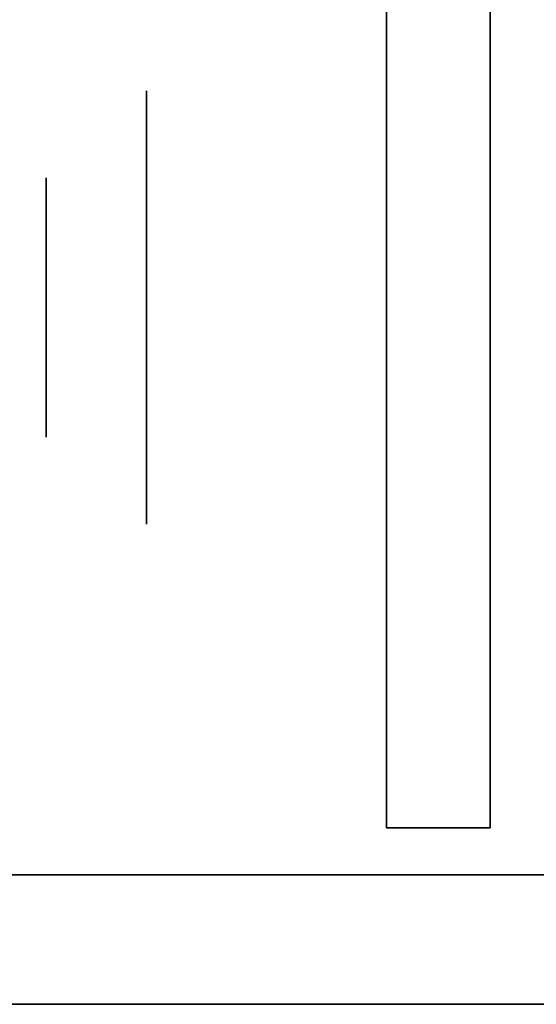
# Model space of a CAD drawing. Extents: x -1299 to -1246.9, y 2743.7 to 2747.9.
# Tile 457 of 656: x -1253.0323 to -1253.0005, y 2744.7304 to 2744.7912. Entities that reach past the tile are written whole.
import ezdxf

# ---------------------------------------------------------------- set-up
doc = ezdxf.new("R2010")
doc.units = 0
doc.header["$LTSCALE"] = 150
doc.header["$MEASUREMENT"] = 0
doc.layers.add('3DFACE_BOLT', color=7, linetype='CONTINUOUS')
doc.layers.add('3DFACE_SHAPE', color=7, linetype='CONTINUOUS')

msp = doc.modelspace()

# ---------------------------------------------------------------- linework, layer by layer
at = {"layer": '3DFACE_BOLT', "color": 1}
for points, invisible_edges in [([(-1253.009719, 2744.786824, 0.068), (-1253.009719, 2744.780136, 0.056417), (-1253.024519, 2744.786824, 0.068)], 14), ([(-1253.024519, 2744.786824, 0.068), (-1253.009719, 2744.780136, 0.056417), (-1253.024519, 2744.780136, 0.056417)], 3), ([(-1253.009719, 2744.780136, 0.079583), (-1253.009719, 2744.786824, 0.068), (-1253.024519, 2744.780136, 0.079583)], 14), ([(-1253.024519, 2744.780136, 0.079583), (-1253.009719, 2744.786824, 0.068), (-1253.024519, 2744.786824, 0.068)], 3), ([(-1253.024519, 2744.786824, 0.068), (-1253.024519, 2744.780136, 0.056417), (-1253.024519, 2744.780136, 0.079583)], 2), ([(-1253.009719, 2744.786824, 0.138), (-1253.009719, 2744.780136, 0.126417), (-1253.024519, 2744.786824, 0.138)], 14), ([(-1253.024519, 2744.786824, 0.138), (-1253.009719, 2744.780136, 0.126417), (-1253.024519, 2744.780136, 0.126417)], 3), ([(-1253.009719, 2744.780136, 0.149583), (-1253.009719, 2744.786824, 0.138), (-1253.024519, 2744.780136, 0.149583)], 14), ([(-1253.024519, 2744.780136, 0.149583), (-1253.009719, 2744.786824, 0.138), (-1253.024519, 2744.786824, 0.138)], 3), ([(-1253.024519, 2744.786824, 0.138), (-1253.024519, 2744.780136, 0.126417), (-1253.024519, 2744.780136, 0.149583)], 2), ([(-1253.009719, 2744.786824, 0.068), (-1253.009719, 2744.780136, 0.079583), (-1253.009719, 2744.780136, 0.056417)], 2), ([(-1253.009719, 2744.786824, 0.138), (-1253.009719, 2744.780136, 0.149583), (-1253.009719, 2744.780136, 0.126417)], 2), ([(-1252.980719, 2744.781449, 0.068), (-1252.980719, 2744.781057, 0.065528), (-1253.030719, 2744.781449, 0.068)], 14), ([(-1253.030719, 2744.781449, 0.068), (-1252.980719, 2744.781057, 0.065528), (-1253.030719, 2744.781057, 0.065528)], 3), ([(-1252.980719, 2744.781057, 0.070472), (-1252.980719, 2744.781449, 0.068), (-1253.030719, 2744.781057, 0.070472)], 14), ([(-1253.030719, 2744.781057, 0.070472), (-1252.980719, 2744.781449, 0.068), (-1253.030719, 2744.781449, 0.068)], 3), ([(-1253.030719, 2744.781449, 0.068), (-1253.030719, 2744.781057, 0.065528), (-1253.030719, 2744.781057, 0.070472)], 2), ([(-1252.980719, 2744.781449, 0.138), (-1252.980719, 2744.781057, 0.135528), (-1253.030719, 2744.781449, 0.138)], 14), ([(-1253.030719, 2744.781449, 0.138), (-1252.980719, 2744.781057, 0.135528), (-1253.030719, 2744.781057, 0.135528)], 3), ([(-1252.980719, 2744.781057, 0.140472), (-1252.980719, 2744.781449, 0.138), (-1253.030719, 2744.781057, 0.140472)], 14), ([(-1253.030719, 2744.781057, 0.140472), (-1252.980719, 2744.781449, 0.138), (-1253.030719, 2744.781449, 0.138)], 3), ([(-1253.030719, 2744.781449, 0.138), (-1253.030719, 2744.781057, 0.135528), (-1253.030719, 2744.781057, 0.140472)], 2), ([(-1252.980719, 2744.781057, 0.065528), (-1252.980719, 2744.779921, 0.063298), (-1253.030719, 2744.781057, 0.065528)], 14), ([(-1253.030719, 2744.781057, 0.065528), (-1252.980719, 2744.779921, 0.063298), (-1253.030719, 2744.779921, 0.063298)], 3), ([(-1252.980719, 2744.779921, 0.072702), (-1252.980719, 2744.781057, 0.070472), (-1253.030719, 2744.779921, 0.072702)], 14), ([(-1253.030719, 2744.779921, 0.072702), (-1252.980719, 2744.781057, 0.070472), (-1253.030719, 2744.781057, 0.070472)], 3), ([(-1253.030719, 2744.781057, 0.065528), (-1253.030719, 2744.779921, 0.063298), (-1253.030719, 2744.781057, 0.070472)], 14), ([(-1253.030719, 2744.781057, 0.070472), (-1253.030719, 2744.779921, 0.063298), (-1253.030719, 2744.779921, 0.072702)], 3), ([(-1252.980719, 2744.781057, 0.135528), (-1252.980719, 2744.779921, 0.133298), (-1253.030719, 2744.781057, 0.135528)], 14), ([(-1253.030719, 2744.781057, 0.135528), (-1252.980719, 2744.779921, 0.133298), (-1253.030719, 2744.779921, 0.133298)], 3), ([(-1252.980719, 2744.779921, 0.142702), (-1252.980719, 2744.781057, 0.140472), (-1253.030719, 2744.779921, 0.142702)], 14), ([(-1253.030719, 2744.779921, 0.142702), (-1252.980719, 2744.781057, 0.140472), (-1253.030719, 2744.781057, 0.140472)], 3), ([(-1253.030719, 2744.781057, 0.135528), (-1253.030719, 2744.779921, 0.133298), (-1253.030719, 2744.781057, 0.140472)], 14), ([(-1253.030719, 2744.781057, 0.140472), (-1253.030719, 2744.779921, 0.133298), (-1253.030719, 2744.779921, 0.142702)], 3), ([(-1252.980719, 2744.779921, 0.063298), (-1252.980719, 2744.778151, 0.061528), (-1253.030719, 2744.779921, 0.063298)], 14), ([(-1253.030719, 2744.779921, 0.063298), (-1252.980719, 2744.778151, 0.061528), (-1253.030719, 2744.778151, 0.061528)], 3), ([(-1252.980719, 2744.778151, 0.074472), (-1252.980719, 2744.779921, 0.072702), (-1253.030719, 2744.778151, 0.074472)], 14), ([(-1253.030719, 2744.778151, 0.074472), (-1252.980719, 2744.779921, 0.072702), (-1253.030719, 2744.779921, 0.072702)], 3), ([(-1253.030719, 2744.779921, 0.063298), (-1253.030719, 2744.778151, 0.061528), (-1253.030719, 2744.779921, 0.072702)], 14), ([(-1253.030719, 2744.779921, 0.072702), (-1253.030719, 2744.778151, 0.061528), (-1253.030719, 2744.778151, 0.074472)], 3), ([(-1252.980719, 2744.779921, 0.133298), (-1252.980719, 2744.778151, 0.131528), (-1253.030719, 2744.779921, 0.133298)], 14), ([(-1253.030719, 2744.779921, 0.133298), (-1252.980719, 2744.778151, 0.131528), (-1253.030719, 2744.778151, 0.131528)], 3), ([(-1252.980719, 2744.778151, 0.144472), (-1252.980719, 2744.779921, 0.142702), (-1253.030719, 2744.778151, 0.144472)], 14), ([(-1253.030719, 2744.778151, 0.144472), (-1252.980719, 2744.779921, 0.142702), (-1253.030719, 2744.779921, 0.142702)], 3), ([(-1253.030719, 2744.779921, 0.133298), (-1253.030719, 2744.778151, 0.131528), (-1253.030719, 2744.779921, 0.142702)], 14), ([(-1253.030719, 2744.779921, 0.142702), (-1253.030719, 2744.778151, 0.131528), (-1253.030719, 2744.778151, 0.144472)], 3), ([(-1253.009719, 2744.780136, 0.056417), (-1253.009719, 2744.766761, 0.056417), (-1253.024519, 2744.780136, 0.056417)], 14), ([(-1253.024519, 2744.780136, 0.056417), (-1253.009719, 2744.766761, 0.056417), (-1253.024519, 2744.766761, 0.056417)], 3), ([(-1253.009719, 2744.766761, 0.079583), (-1253.009719, 2744.780136, 0.079583), (-1253.024519, 2744.766761, 0.079583)], 14), ([(-1253.024519, 2744.766761, 0.079583), (-1253.009719, 2744.780136, 0.079583), (-1253.024519, 2744.780136, 0.079583)], 3), ([(-1253.024519, 2744.780136, 0.056417), (-1253.024519, 2744.766761, 0.056417), (-1253.024519, 2744.780136, 0.079583)], 14), ([(-1253.024519, 2744.780136, 0.079583), (-1253.024519, 2744.766761, 0.056417), (-1253.024519, 2744.766761, 0.079583)], 3), ([(-1253.009719, 2744.780136, 0.126417), (-1253.009719, 2744.766761, 0.126417), (-1253.024519, 2744.780136, 0.126417)], 14), ([(-1253.024519, 2744.780136, 0.126417), (-1253.009719, 2744.766761, 0.126417), (-1253.024519, 2744.766761, 0.126417)], 3), ([(-1253.009719, 2744.766761, 0.149583), (-1253.009719, 2744.780136, 0.149583), (-1253.024519, 2744.766761, 0.149583)], 14), ([(-1253.024519, 2744.766761, 0.149583), (-1253.009719, 2744.780136, 0.149583), (-1253.024519, 2744.780136, 0.149583)], 3), ([(-1253.024519, 2744.780136, 0.126417), (-1253.024519, 2744.766761, 0.126417), (-1253.024519, 2744.780136, 0.149583)], 14), ([(-1253.024519, 2744.780136, 0.149583), (-1253.024519, 2744.766761, 0.126417), (-1253.024519, 2744.766761, 0.149583)], 3), ([(-1253.009719, 2744.780136, 0.079583), (-1253.009719, 2744.766761, 0.079583), (-1253.009719, 2744.780136, 0.056417)], 14), ([(-1253.009719, 2744.780136, 0.056417), (-1253.009719, 2744.766761, 0.079583), (-1253.009719, 2744.766761, 0.056417)], 3), ([(-1253.009719, 2744.780136, 0.149583), (-1253.009719, 2744.766761, 0.149583), (-1253.009719, 2744.780136, 0.126417)], 14), ([(-1253.009719, 2744.780136, 0.126417), (-1253.009719, 2744.766761, 0.149583), (-1253.009719, 2744.766761, 0.126417)], 3), ([(-1252.980719, 2744.778151, 0.061528), (-1252.980719, 2744.775921, 0.060392), (-1253.030719, 2744.778151, 0.061528)], 14), ([(-1253.030719, 2744.778151, 0.061528), (-1252.980719, 2744.775921, 0.060392), (-1253.030719, 2744.775921, 0.060392)], 3), ([(-1252.980719, 2744.775921, 0.075608), (-1252.980719, 2744.778151, 0.074472), (-1253.030719, 2744.775921, 0.075608)], 14), ([(-1253.030719, 2744.775921, 0.075608), (-1252.980719, 2744.778151, 0.074472), (-1253.030719, 2744.778151, 0.074472)], 3), ([(-1253.030719, 2744.778151, 0.061528), (-1253.030719, 2744.775921, 0.060392), (-1253.030719, 2744.778151, 0.074472)], 14), ([(-1253.030719, 2744.778151, 0.074472), (-1253.030719, 2744.775921, 0.060392), (-1253.030719, 2744.775921, 0.075608)], 3), ([(-1252.980719, 2744.778151, 0.131528), (-1252.980719, 2744.775921, 0.130392), (-1253.030719, 2744.778151, 0.131528)], 14), ([(-1253.030719, 2744.778151, 0.131528), (-1252.980719, 2744.775921, 0.130392), (-1253.030719, 2744.775921, 0.130392)], 3), ([(-1252.980719, 2744.775921, 0.145608), (-1252.980719, 2744.778151, 0.144472), (-1253.030719, 2744.775921, 0.145608)], 14), ([(-1253.030719, 2744.775921, 0.145608), (-1252.980719, 2744.778151, 0.144472), (-1253.030719, 2744.778151, 0.144472)], 3), ([(-1253.030719, 2744.778151, 0.131528), (-1253.030719, 2744.775921, 0.130392), (-1253.030719, 2744.778151, 0.144472)], 14), ([(-1253.030719, 2744.778151, 0.144472), (-1253.030719, 2744.775921, 0.130392), (-1253.030719, 2744.775921, 0.145608)], 3), ([(-1252.980719, 2744.775921, 0.060392), (-1252.980719, 2744.773449, 0.06), (-1253.030719, 2744.775921, 0.060392)], 14), ([(-1253.030719, 2744.775921, 0.060392), (-1252.980719, 2744.773449, 0.06), (-1253.030719, 2744.773449, 0.06)], 3), ([(-1252.980719, 2744.773449, 0.076), (-1252.980719, 2744.775921, 0.075608), (-1253.030719, 2744.773449, 0.076)], 14), ([(-1253.030719, 2744.773449, 0.076), (-1252.980719, 2744.775921, 0.075608), (-1253.030719, 2744.775921, 0.075608)], 3), ([(-1253.030719, 2744.775921, 0.060392), (-1253.030719, 2744.773449, 0.06), (-1253.030719, 2744.775921, 0.075608)], 14), ([(-1253.030719, 2744.775921, 0.075608), (-1253.030719, 2744.773449, 0.06), (-1253.030719, 2744.773449, 0.076)], 3), ([(-1252.980719, 2744.775921, 0.130392), (-1252.980719, 2744.773449, 0.13), (-1253.030719, 2744.775921, 0.130392)], 14), ([(-1253.030719, 2744.775921, 0.130392), (-1252.980719, 2744.773449, 0.13), (-1253.030719, 2744.773449, 0.13)], 3), ([(-1252.980719, 2744.773449, 0.146), (-1252.980719, 2744.775921, 0.145608), (-1253.030719, 2744.773449, 0.146)], 14), ([(-1253.030719, 2744.773449, 0.146), (-1252.980719, 2744.775921, 0.145608), (-1253.030719, 2744.775921, 0.145608)], 3), ([(-1253.030719, 2744.775921, 0.130392), (-1253.030719, 2744.773449, 0.13), (-1253.030719, 2744.775921, 0.145608)], 14), ([(-1253.030719, 2744.775921, 0.145608), (-1253.030719, 2744.773449, 0.13), (-1253.030719, 2744.773449, 0.146)], 3), ([(-1252.980719, 2744.773449, 0.06), (-1252.980719, 2744.770976, 0.060392), (-1253.030719, 2744.773449, 0.06)], 14), ([(-1253.030719, 2744.773449, 0.06), (-1252.980719, 2744.770976, 0.060392), (-1253.030719, 2744.770976, 0.060392)], 3), ([(-1252.980719, 2744.770976, 0.075608), (-1252.980719, 2744.773449, 0.076), (-1253.030719, 2744.770976, 0.075608)], 14), ([(-1253.030719, 2744.770976, 0.075608), (-1252.980719, 2744.773449, 0.076), (-1253.030719, 2744.773449, 0.076)], 3), ([(-1253.030719, 2744.773449, 0.06), (-1253.030719, 2744.770976, 0.060392), (-1253.030719, 2744.773449, 0.076)], 14), ([(-1253.030719, 2744.773449, 0.076), (-1253.030719, 2744.770976, 0.060392), (-1253.030719, 2744.770976, 0.075608)], 3), ([(-1252.980719, 2744.773449, 0.13), (-1252.980719, 2744.770976, 0.130392), (-1253.030719, 2744.773449, 0.13)], 14), ([(-1253.030719, 2744.773449, 0.13), (-1252.980719, 2744.770976, 0.130392), (-1253.030719, 2744.770976, 0.130392)], 3), ([(-1252.980719, 2744.770976, 0.145608), (-1252.980719, 2744.773449, 0.146), (-1253.030719, 2744.770976, 0.145608)], 14), ([(-1253.030719, 2744.770976, 0.145608), (-1252.980719, 2744.773449, 0.146), (-1253.030719, 2744.773449, 0.146)], 3), ([(-1253.030719, 2744.773449, 0.13), (-1253.030719, 2744.770976, 0.130392), (-1253.030719, 2744.773449, 0.146)], 14), ([(-1253.030719, 2744.773449, 0.146), (-1253.030719, 2744.770976, 0.130392), (-1253.030719, 2744.770976, 0.145608)], 3), ([(-1252.980719, 2744.770976, 0.060392), (-1252.980719, 2744.768746, 0.061528), (-1253.030719, 2744.770976, 0.060392)], 14), ([(-1253.030719, 2744.770976, 0.060392), (-1252.980719, 2744.768746, 0.061528), (-1253.030719, 2744.768746, 0.061528)], 3), ([(-1252.980719, 2744.768746, 0.074472), (-1252.980719, 2744.770976, 0.075608), (-1253.030719, 2744.768746, 0.074472)], 14), ([(-1253.030719, 2744.768746, 0.074472), (-1252.980719, 2744.770976, 0.075608), (-1253.030719, 2744.770976, 0.075608)], 3), ([(-1253.030719, 2744.770976, 0.060392), (-1253.030719, 2744.768746, 0.061528), (-1253.030719, 2744.770976, 0.075608)], 14), ([(-1253.030719, 2744.770976, 0.075608), (-1253.030719, 2744.768746, 0.061528), (-1253.030719, 2744.768746, 0.074472)], 3), ([(-1252.980719, 2744.770976, 0.130392), (-1252.980719, 2744.768746, 0.131528), (-1253.030719, 2744.770976, 0.130392)], 14), ([(-1253.030719, 2744.770976, 0.130392), (-1252.980719, 2744.768746, 0.131528), (-1253.030719, 2744.768746, 0.131528)], 3), ([(-1252.980719, 2744.768746, 0.144472), (-1252.980719, 2744.770976, 0.145608), (-1253.030719, 2744.768746, 0.144472)], 14), ([(-1253.030719, 2744.768746, 0.144472), (-1252.980719, 2744.770976, 0.145608), (-1253.030719, 2744.770976, 0.145608)], 3), ([(-1253.030719, 2744.770976, 0.130392), (-1253.030719, 2744.768746, 0.131528), (-1253.030719, 2744.770976, 0.145608)], 14), ([(-1253.030719, 2744.770976, 0.145608), (-1253.030719, 2744.768746, 0.131528), (-1253.030719, 2744.768746, 0.144472)], 3), ([(-1252.980719, 2744.768746, 0.061528), (-1252.980719, 2744.766976, 0.063298), (-1253.030719, 2744.768746, 0.061528)], 14), ([(-1253.030719, 2744.768746, 0.061528), (-1252.980719, 2744.766976, 0.063298), (-1253.030719, 2744.766976, 0.063298)], 3), ([(-1252.980719, 2744.766976, 0.072702), (-1252.980719, 2744.768746, 0.074472), (-1253.030719, 2744.766976, 0.072702)], 14), ([(-1253.030719, 2744.766976, 0.072702), (-1252.980719, 2744.768746, 0.074472), (-1253.030719, 2744.768746, 0.074472)], 3), ([(-1253.030719, 2744.768746, 0.061528), (-1253.030719, 2744.766976, 0.063298), (-1253.030719, 2744.768746, 0.074472)], 14), ([(-1253.030719, 2744.768746, 0.074472), (-1253.030719, 2744.766976, 0.063298), (-1253.030719, 2744.766976, 0.072702)], 3), ([(-1252.980719, 2744.768746, 0.131528), (-1252.980719, 2744.766976, 0.133298), (-1253.030719, 2744.768746, 0.131528)], 14), ([(-1253.030719, 2744.768746, 0.131528), (-1252.980719, 2744.766976, 0.133298), (-1253.030719, 2744.766976, 0.133298)], 3), ([(-1252.980719, 2744.766976, 0.142702), (-1252.980719, 2744.768746, 0.144472), (-1253.030719, 2744.766976, 0.142702)], 14), ([(-1253.030719, 2744.766976, 0.142702), (-1252.980719, 2744.768746, 0.144472), (-1253.030719, 2744.768746, 0.144472)], 3), ([(-1253.030719, 2744.768746, 0.131528), (-1253.030719, 2744.766976, 0.133298), (-1253.030719, 2744.768746, 0.144472)], 14), ([(-1253.030719, 2744.768746, 0.144472), (-1253.030719, 2744.766976, 0.133298), (-1253.030719, 2744.766976, 0.142702)], 3), ([(-1252.980719, 2744.766976, 0.063298), (-1252.980719, 2744.76584, 0.065528), (-1253.030719, 2744.766976, 0.063298)], 14), ([(-1253.030719, 2744.766976, 0.063298), (-1252.980719, 2744.76584, 0.065528), (-1253.030719, 2744.76584, 0.065528)], 3), ([(-1252.980719, 2744.76584, 0.070472), (-1252.980719, 2744.766976, 0.072702), (-1253.030719, 2744.76584, 0.070472)], 14), ([(-1253.030719, 2744.76584, 0.070472), (-1252.980719, 2744.766976, 0.072702), (-1253.030719, 2744.766976, 0.072702)], 3), ([(-1253.030719, 2744.766976, 0.063298), (-1253.030719, 2744.76584, 0.065528), (-1253.030719, 2744.766976, 0.072702)], 14), ([(-1253.030719, 2744.766976, 0.072702), (-1253.030719, 2744.76584, 0.065528), (-1253.030719, 2744.76584, 0.070472)], 3), ([(-1252.980719, 2744.766976, 0.133298), (-1252.980719, 2744.76584, 0.135528), (-1253.030719, 2744.766976, 0.133298)], 14), ([(-1253.030719, 2744.766976, 0.133298), (-1252.980719, 2744.76584, 0.135528), (-1253.030719, 2744.76584, 0.135528)], 3), ([(-1252.980719, 2744.76584, 0.140472), (-1252.980719, 2744.766976, 0.142702), (-1253.030719, 2744.76584, 0.140472)], 14), ([(-1253.030719, 2744.76584, 0.140472), (-1252.980719, 2744.766976, 0.142702), (-1253.030719, 2744.766976, 0.142702)], 3), ([(-1253.030719, 2744.766976, 0.133298), (-1253.030719, 2744.76584, 0.135528), (-1253.030719, 2744.766976, 0.142702)], 14), ([(-1253.030719, 2744.766976, 0.142702), (-1253.030719, 2744.76584, 0.135528), (-1253.030719, 2744.76584, 0.140472)], 3), ([(-1253.009719, 2744.766761, 0.056417), (-1253.009719, 2744.760074, 0.068), (-1253.024519, 2744.766761, 0.056417)], 14), ([(-1253.024519, 2744.766761, 0.056417), (-1253.009719, 2744.760074, 0.068), (-1253.024519, 2744.760074, 0.068)], 3), ([(-1253.009719, 2744.760074, 0.068), (-1253.009719, 2744.766761, 0.079583), (-1253.024519, 2744.760074, 0.068)], 14), ([(-1253.024519, 2744.760074, 0.068), (-1253.009719, 2744.766761, 0.079583), (-1253.024519, 2744.766761, 0.079583)], 3), ([(-1253.024519, 2744.766761, 0.056417), (-1253.024519, 2744.760074, 0.068), (-1253.024519, 2744.766761, 0.079583)], 12), ([(-1253.009719, 2744.766761, 0.126417), (-1253.009719, 2744.760074, 0.138), (-1253.024519, 2744.766761, 0.126417)], 14), ([(-1253.024519, 2744.766761, 0.126417), (-1253.009719, 2744.760074, 0.138), (-1253.024519, 2744.760074, 0.138)], 3), ([(-1253.009719, 2744.760074, 0.138), (-1253.009719, 2744.766761, 0.149583), (-1253.024519, 2744.760074, 0.138)], 14), ([(-1253.024519, 2744.760074, 0.138), (-1253.009719, 2744.766761, 0.149583), (-1253.024519, 2744.766761, 0.149583)], 3), ([(-1253.024519, 2744.766761, 0.126417), (-1253.024519, 2744.760074, 0.138), (-1253.024519, 2744.766761, 0.149583)], 12), ([(-1253.009719, 2744.766761, 0.079583), (-1253.009719, 2744.760074, 0.068), (-1253.009719, 2744.766761, 0.056417)], 12), ([(-1253.009719, 2744.766761, 0.149583), (-1253.009719, 2744.760074, 0.138), (-1253.009719, 2744.766761, 0.126417)], 12), ([(-1252.980719, 2744.76584, 0.065528), (-1252.980719, 2744.765449, 0.068), (-1253.030719, 2744.76584, 0.065528)], 14), ([(-1253.030719, 2744.76584, 0.065528), (-1252.980719, 2744.765449, 0.068), (-1253.030719, 2744.765449, 0.068)], 3), ([(-1252.980719, 2744.765449, 0.068), (-1252.980719, 2744.76584, 0.070472), (-1253.030719, 2744.765449, 0.068)], 14), ([(-1253.030719, 2744.765449, 0.068), (-1252.980719, 2744.76584, 0.070472), (-1253.030719, 2744.76584, 0.070472)], 3), ([(-1253.030719, 2744.76584, 0.065528), (-1253.030719, 2744.765449, 0.068), (-1253.030719, 2744.76584, 0.070472)], 12), ([(-1252.980719, 2744.76584, 0.135528), (-1252.980719, 2744.765449, 0.138), (-1253.030719, 2744.76584, 0.135528)], 14), ([(-1253.030719, 2744.76584, 0.135528), (-1252.980719, 2744.765449, 0.138), (-1253.030719, 2744.765449, 0.138)], 3), ([(-1252.980719, 2744.765449, 0.138), (-1252.980719, 2744.76584, 0.140472), (-1253.030719, 2744.765449, 0.138)], 14), ([(-1253.030719, 2744.765449, 0.138), (-1252.980719, 2744.76584, 0.140472), (-1253.030719, 2744.76584, 0.140472)], 3), ([(-1253.030719, 2744.76584, 0.135528), (-1253.030719, 2744.765449, 0.138), (-1253.030719, 2744.76584, 0.140472)], 12)]:
    msp.add_3dface(points, dxfattribs=dict(at, invisible_edges=invisible_edges))
at = {"layer": '3DFACE_SHAPE', "color": 13}
for points, invisible_edges in [([(-1253.009719, 2744.823949, 0.173), (-1253.009719, 2744.773449, 0.173), (-1253.003319, 2744.830349, 0.173)], 14), ([(-1253.003319, 2744.830349, 0.173), (-1253.009719, 2744.773449, 0.173), (-1253.003319, 2744.741349, 0.173)], 3), ([(-1253.003319, 2744.741349, 0.033), (-1253.009719, 2744.823949, 0.033), (-1253.003319, 2744.830349, 0.033)], 3), ([(-1253.003319, 2744.741349, 0.173), (-1253.003319, 2744.779459, 0.14401), (-1253.003319, 2744.830349, 0.173)], 3), ([(-1253.003319, 2744.779459, 0.14401), (-1253.003319, 2744.830349, 0.138), (-1253.003319, 2744.830349, 0.173)], 13), ([(-1253.003319, 2744.779459, 0.14401), (-1253.003319, 2744.781949, 0.138), (-1253.003319, 2744.830349, 0.138)], 14), ([(-1253.003319, 2744.781949, 0.138), (-1253.003319, 2744.779459, 0.13199), (-1253.003319, 2744.830349, 0.138)], 14), ([(-1253.003319, 2744.781949, 0.068), (-1253.003319, 2744.830349, 0.138), (-1253.003319, 2744.779459, 0.13199)], 15), ([(-1253.003319, 2744.773449, 0.0595), (-1253.003319, 2744.830349, 0.068), (-1253.003319, 2744.779459, 0.06199)], 3), ([(-1253.003319, 2744.779459, 0.06199), (-1253.003319, 2744.830349, 0.068), (-1253.003319, 2744.781949, 0.068)], 3), ([(-1253.003319, 2744.830349, 0.068), (-1253.003319, 2744.830349, 0.138), (-1253.003319, 2744.781949, 0.068)], 14), ([(-1253.003319, 2744.830349, 0.068), (-1253.003319, 2744.773449, 0.0595), (-1253.003319, 2744.830349, 0.033)], 3), ([(-1253.003319, 2744.773449, 0.0595), (-1253.003319, 2744.767438, 0.06199), (-1253.003319, 2744.830349, 0.033)], 14), ([(-1253.003319, 2744.830349, 0.033), (-1253.003319, 2744.767438, 0.06199), (-1253.003319, 2744.741349, 0.033)], 3), ([(-1253.009719, 2744.741349, 0.033), (-1253.009719, 2744.779459, 0.06199), (-1253.009719, 2744.823949, 0.033)], 3), ([(-1253.009719, 2744.779459, 0.06199), (-1253.009719, 2744.781949, 0.068), (-1253.009719, 2744.823949, 0.033)], 14), ([(-1253.009719, 2744.823949, 0.033), (-1253.009719, 2744.781949, 0.068), (-1253.009719, 2744.779459, 0.07401)], 13), ([(-1253.009719, 2744.779459, 0.07401), (-1253.009719, 2744.781949, 0.138), (-1253.009719, 2744.823949, 0.033)], 15), ([(-1253.009719, 2744.781949, 0.138), (-1253.009719, 2744.823949, 0.173), (-1253.009719, 2744.823949, 0.033)], 13), ([(-1253.009719, 2744.781949, 0.138), (-1253.009719, 2744.779459, 0.14401), (-1253.009719, 2744.823949, 0.173)], 14), ([(-1253.009719, 2744.823949, 0.173), (-1253.009719, 2744.779459, 0.14401), (-1253.009719, 2744.773449, 0.173)], 3), ([(-1253.009719, 2744.741349, 0.033), (-1253.009719, 2744.823949, 0.033), (-1253.003319, 2744.741349, 0.033)], 2), ([(-1253.009719, 2744.779459, 0.13199), (-1253.009719, 2744.781949, 0.138), (-1253.009719, 2744.779459, 0.07401)], 14), ([(-1253.009719, 2744.779459, 0.06199), (-1253.003319, 2744.779459, 0.06199), (-1253.009719, 2744.781949, 0.068)], 3), ([(-1253.003319, 2744.779459, 0.06199), (-1253.003319, 2744.781949, 0.068), (-1253.009719, 2744.781949, 0.068)], 14), ([(-1253.009719, 2744.781949, 0.068), (-1253.003319, 2744.781949, 0.068), (-1253.009719, 2744.779459, 0.07401)], 3), ([(-1253.003319, 2744.781949, 0.068), (-1253.003319, 2744.779459, 0.07401), (-1253.009719, 2744.779459, 0.07401)], 14), ([(-1253.009719, 2744.779459, 0.13199), (-1253.003319, 2744.779459, 0.13199), (-1253.009719, 2744.781949, 0.138)], 3), ([(-1253.003319, 2744.779459, 0.13199), (-1253.003319, 2744.781949, 0.138), (-1253.009719, 2744.781949, 0.138)], 14), ([(-1253.009719, 2744.781949, 0.138), (-1253.003319, 2744.781949, 0.138), (-1253.009719, 2744.779459, 0.14401)], 3), ([(-1253.003319, 2744.781949, 0.138), (-1253.003319, 2744.779459, 0.14401), (-1253.009719, 2744.779459, 0.14401)], 14), ([(-1253.003319, 2744.779459, 0.07401), (-1253.003319, 2744.781949, 0.068), (-1253.003319, 2744.773449, 0.1295)], 14), ([(-1253.003319, 2744.773449, 0.1295), (-1253.003319, 2744.781949, 0.068), (-1253.003319, 2744.779459, 0.13199)], 3), ([(-1253.009719, 2744.741349, 0.033), (-1253.009719, 2744.773449, 0.0595), (-1253.009719, 2744.779459, 0.06199)], 13), ([(-1253.009719, 2744.779459, 0.14401), (-1253.009719, 2744.773449, 0.1465), (-1253.009719, 2744.773449, 0.173)], 14), ([(-1253.009719, 2744.779459, 0.07401), (-1253.009719, 2744.773449, 0.0765), (-1253.009719, 2744.779459, 0.13199)], 14), ([(-1253.009719, 2744.779459, 0.13199), (-1253.009719, 2744.773449, 0.0765), (-1253.009719, 2744.773449, 0.1295)], 3), ([(-1253.009719, 2744.773449, 0.0595), (-1253.003319, 2744.773449, 0.0595), (-1253.009719, 2744.779459, 0.06199)], 3), ([(-1253.003319, 2744.773449, 0.0595), (-1253.003319, 2744.779459, 0.06199), (-1253.009719, 2744.779459, 0.06199)], 14), ([(-1253.009719, 2744.779459, 0.07401), (-1253.003319, 2744.779459, 0.07401), (-1253.009719, 2744.773449, 0.0765)], 3), ([(-1253.003319, 2744.779459, 0.07401), (-1253.003319, 2744.773449, 0.0765), (-1253.009719, 2744.773449, 0.0765)], 14), ([(-1253.009719, 2744.773449, 0.1295), (-1253.003319, 2744.773449, 0.1295), (-1253.009719, 2744.779459, 0.13199)], 3), ([(-1253.003319, 2744.773449, 0.1295), (-1253.003319, 2744.779459, 0.13199), (-1253.009719, 2744.779459, 0.13199)], 14), ([(-1253.009719, 2744.779459, 0.14401), (-1253.003319, 2744.779459, 0.14401), (-1253.009719, 2744.773449, 0.1465)], 3), ([(-1253.003319, 2744.779459, 0.14401), (-1253.003319, 2744.773449, 0.1465), (-1253.009719, 2744.773449, 0.1465)], 14), ([(-1253.003319, 2744.773449, 0.1465), (-1253.003319, 2744.779459, 0.14401), (-1253.003319, 2744.741349, 0.173)], 14), ([(-1253.003319, 2744.773449, 0.0765), (-1253.003319, 2744.779459, 0.07401), (-1253.003319, 2744.773449, 0.1295)], 14), ([(-1253.009719, 2744.773449, 0.1465), (-1253.009719, 2744.767438, 0.14401), (-1253.009719, 2744.773449, 0.173)], 14), ([(-1253.009719, 2744.773449, 0.173), (-1253.009719, 2744.767438, 0.14401), (-1253.009719, 2744.741349, 0.173)], 15), ([(-1253.009719, 2744.767438, 0.06199), (-1253.009719, 2744.773449, 0.0595), (-1253.009719, 2744.741349, 0.033)], 14), ([(-1253.009719, 2744.773449, 0.0765), (-1253.009719, 2744.767438, 0.07401), (-1253.009719, 2744.773449, 0.1295)], 14), ([(-1253.009719, 2744.773449, 0.1295), (-1253.009719, 2744.767438, 0.07401), (-1253.009719, 2744.767438, 0.13199)], 3), ([(-1253.009719, 2744.767438, 0.06199), (-1253.003319, 2744.767438, 0.06199), (-1253.009719, 2744.773449, 0.0595)], 3), ([(-1253.003319, 2744.767438, 0.06199), (-1253.003319, 2744.773449, 0.0595), (-1253.009719, 2744.773449, 0.0595)], 14), ([(-1253.009719, 2744.773449, 0.0765), (-1253.003319, 2744.773449, 0.0765), (-1253.009719, 2744.767438, 0.07401)], 3), ([(-1253.003319, 2744.773449, 0.0765), (-1253.003319, 2744.767438, 0.07401), (-1253.009719, 2744.767438, 0.07401)], 14), ([(-1253.009719, 2744.767438, 0.13199), (-1253.003319, 2744.767438, 0.13199), (-1253.009719, 2744.773449, 0.1295)], 3), ([(-1253.003319, 2744.767438, 0.13199), (-1253.003319, 2744.773449, 0.1295), (-1253.009719, 2744.773449, 0.1295)], 14), ([(-1253.009719, 2744.773449, 0.1465), (-1253.003319, 2744.773449, 0.1465), (-1253.009719, 2744.767438, 0.14401)], 3), ([(-1253.003319, 2744.773449, 0.1465), (-1253.003319, 2744.767438, 0.14401), (-1253.009719, 2744.767438, 0.14401)], 14), ([(-1253.009719, 2744.773449, 0.173), (-1253.009719, 2744.741349, 0.173), (-1253.003319, 2744.741349, 0.173)], 12), ([(-1253.003319, 2744.767438, 0.14401), (-1253.003319, 2744.773449, 0.1465), (-1253.003319, 2744.741349, 0.138)], 14), ([(-1253.003319, 2744.741349, 0.138), (-1253.003319, 2744.773449, 0.1465), (-1253.003319, 2744.741349, 0.173)], 15), ([(-1253.003319, 2744.767438, 0.07401), (-1253.003319, 2744.773449, 0.0765), (-1253.003319, 2744.767438, 0.13199)], 14), ([(-1253.003319, 2744.773449, 0.0765), (-1253.003319, 2744.773449, 0.1295), (-1253.003319, 2744.767438, 0.13199)], 13), ([(-1253.009719, 2744.767438, 0.14401), (-1253.009719, 2744.764949, 0.138), (-1253.009719, 2744.741349, 0.173)], 14), ([(-1253.009719, 2744.741349, 0.173), (-1253.009719, 2744.764949, 0.138), (-1253.009719, 2744.767438, 0.13199)], 13), ([(-1253.009719, 2744.767438, 0.07401), (-1253.009719, 2744.764949, 0.068), (-1253.009719, 2744.767438, 0.13199)], 14), ([(-1253.009719, 2744.767438, 0.13199), (-1253.009719, 2744.764949, 0.068), (-1253.009719, 2744.741349, 0.173)], 15), ([(-1253.009719, 2744.764949, 0.068), (-1253.009719, 2744.767438, 0.06199), (-1253.009719, 2744.741349, 0.033)], 14), ([(-1253.009719, 2744.767438, 0.07401), (-1253.003319, 2744.767438, 0.07401), (-1253.009719, 2744.764949, 0.068)], 3), ([(-1253.003319, 2744.767438, 0.07401), (-1253.003319, 2744.764949, 0.068), (-1253.009719, 2744.764949, 0.068)], 14), ([(-1253.009719, 2744.764949, 0.068), (-1253.003319, 2744.764949, 0.068), (-1253.009719, 2744.767438, 0.06199)], 3), ([(-1253.003319, 2744.764949, 0.068), (-1253.003319, 2744.767438, 0.06199), (-1253.009719, 2744.767438, 0.06199)], 14), ([(-1253.009719, 2744.767438, 0.14401), (-1253.003319, 2744.767438, 0.14401), (-1253.009719, 2744.764949, 0.138)], 3), ([(-1253.003319, 2744.767438, 0.14401), (-1253.003319, 2744.764949, 0.138), (-1253.009719, 2744.764949, 0.138)], 14), ([(-1253.009719, 2744.764949, 0.138), (-1253.003319, 2744.764949, 0.138), (-1253.009719, 2744.767438, 0.13199)], 3), ([(-1253.003319, 2744.764949, 0.138), (-1253.003319, 2744.767438, 0.13199), (-1253.009719, 2744.767438, 0.13199)], 14), ([(-1253.003319, 2744.764949, 0.138), (-1253.003319, 2744.767438, 0.14401), (-1253.003319, 2744.741349, 0.138)], 14), ([(-1253.003319, 2744.767438, 0.06199), (-1253.003319, 2744.741349, 0.068), (-1253.003319, 2744.741349, 0.033)], 13), ([(-1253.003319, 2744.767438, 0.06199), (-1253.003319, 2744.764949, 0.068), (-1253.003319, 2744.741349, 0.068)], 14), ([(-1253.003319, 2744.767438, 0.13199), (-1253.003319, 2744.764949, 0.138), (-1253.003319, 2744.767438, 0.07401)], 14), ([(-1253.003319, 2744.764949, 0.138), (-1253.003319, 2744.741349, 0.138), (-1253.003319, 2744.767438, 0.07401)], 15), ([(-1253.003319, 2744.767438, 0.07401), (-1253.003319, 2744.741349, 0.138), (-1253.003319, 2744.764949, 0.068)], 3), ([(-1253.009719, 2744.764949, 0.068), (-1253.009719, 2744.741349, 0.033), (-1253.009719, 2744.741349, 0.173)], 13), ([(-1253.003319, 2744.741349, 0.138), (-1253.003319, 2744.741349, 0.068), (-1253.003319, 2744.764949, 0.068)], 14), ([(-1253.003319, 2744.741349, 0.033), (-1253.003319, 2744.741349, 0.068), (-1253.009719, 2744.741349, 0.033)], 2), ([(-1253.003319, 2744.741349, 0.068), (-1253.003319, 2744.741349, 0.138), (-1253.009719, 2744.741349, 0.033)], 14), ([(-1253.009719, 2744.741349, 0.033), (-1253.003319, 2744.741349, 0.138), (-1253.009719, 2744.741349, 0.173)], 3), ([(-1253.003319, 2744.741349, 0.138), (-1253.003319, 2744.741349, 0.173), (-1253.009719, 2744.741349, 0.173)], 12), ([(-1252.944219, 2744.730449, 0.206), (-1252.998319, 2744.738449, 0.206), (-1253.046219, 2744.730449, 0.206)], 3), ([(-1252.998319, 2744.738449, 0.206), (-1253.046219, 2744.738449, 0.206), (-1253.046219, 2744.730449, 0.206)], 12), ([(-1253.046219, 2744.738449, -2.8), (-1252.998319, 2744.738449, -2.8), (-1253.046219, 2744.730449, -2.8)], 2), ([(-1252.998319, 2744.738449, -2.8), (-1252.992119, 2744.738449, -2.8), (-1253.046219, 2744.730449, -2.8)], 15), ([(-1253.046219, 2744.730449, -2.8), (-1252.992119, 2744.738449, -2.8), (-1252.944219, 2744.730449, -2.8)], 3), ([(-1252.998319, 2744.738449, 0.206), (-1252.998319, 2744.738449, -2.8), (-1253.046219, 2744.738449, 0.206)], 2), ([(-1252.998319, 2744.738449, -2.8), (-1253.046219, 2744.738449, -2.8), (-1253.046219, 2744.738449, 0.206)], 12), ([(-1253.046219, 2744.730449, 0.206), (-1253.046219, 2744.730449, -2.8), (-1252.944219, 2744.730449, 0.206)], 2), ([(-1253.046219, 2744.730449, -2.8), (-1252.944219, 2744.730449, -2.8), (-1252.944219, 2744.730449, 0.206)], 12)]:
    msp.add_3dface(points, dxfattribs=dict(at, invisible_edges=invisible_edges))

doc.saveas('drawing.dxf')
